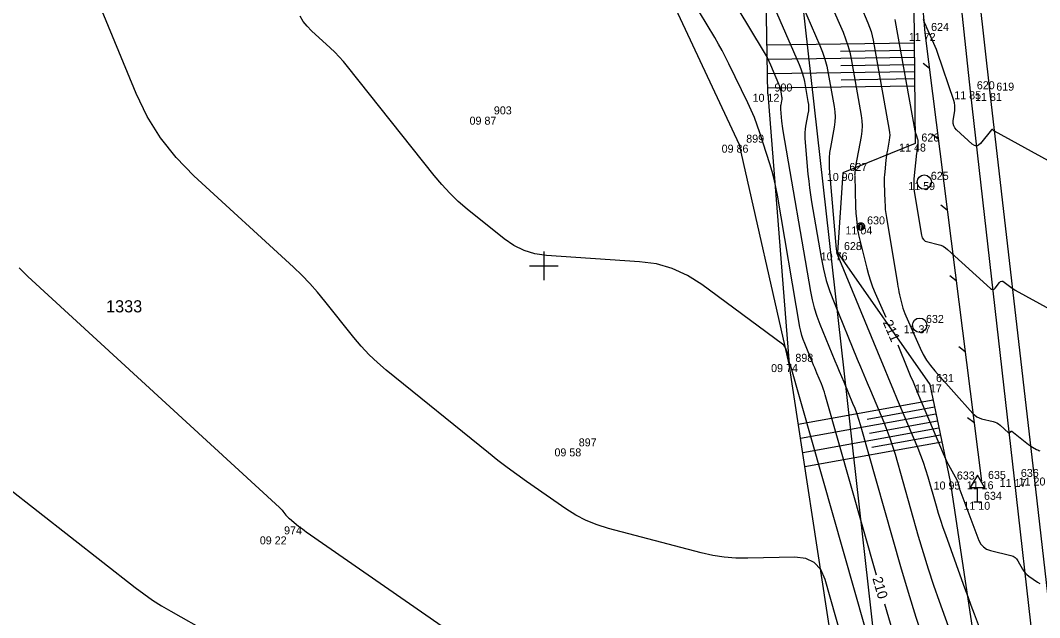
# Model space of a CAD drawing. Extents: x -711234 to -710007, y -1026313 to -1025448.
# Drawn here: x -710943.32 to -710907.65, y -1025912.31 to -1025891.41 of the extents above; entities that cross this region are included whole.
import ezdxf

# ---------------------------------------------------------------- set-up
doc = ezdxf.new("R2010")
doc.units = 0
for name, color, linetype in [('Ex_Contour Labels', 7, 'Continuous'), ('Ex_Major Contours', 7, 'Continuous'), ('Ex_Minor Contours', 7, 'Continuous'), ('Z_body', 7, 'Continuous'), ('Z_body_cisla', 7, 'Continuous'), ('Z_body_vysky_redukovane', 7, 'Continuous'), ('Z_dopravni_znacky', 7, 'Continuous'), ('Z_hektometricka_sit', 7, 'Continuous'), ('Z_hrany_paty', 7, 'Continuous'), ('Z_katastr_cisla_pozemkova', 7, 'Continuous'), ('Z_katastr_hranice', 7, 'Continuous'), ('Z_komunikace', 7, 'Continuous'), ('Z_pole_rozhranni', 7, 'Continuous'), ('Z_sloupy', 7, 'Continuous'), ('Z_svodidla', 7, 'Continuous'), ('Z_svodidla_znacky', 7, 'Continuous'), ('Z_technicke_srafy', 7, 'Continuous'), ('Z_vdz25_plna', 7, 'Continuous'), ('Z_zelen_jednotliva', 7, 'Continuous')]:
    doc.layers.add(name, color=color, linetype=linetype)

# ---------------------------------------------------------------- blocks, each defined once
blk = doc.blocks.new('POINT_DISPLAY')
blk.add_line((0, 0), (0, 0))
blk = doc.blocks.new('Z10001')
blk.add_circle((0, 0), 0.25)
blk = doc.blocks.new('Z601')
for p, q in [((-0.13, 0.03), (-0.1, 0.08)), ((-0.13, -0.03), (-0.13, 0.03)), ((-0.1, 0.08), (-0.08, 0.1)), ((-0.08, 0.1), (-0.03, 0.13)), ((-0.08, 0.05), (-0.08, -0.05)), ((-0.03, 0.13), (0.03, 0.13)), ((-0.03, -0.08), (-0.03, 0.08)), ((-0.03, 0.08), (0.03, 0.08)), ((0.03, 0.13), (0.08, 0.1)), ((0.03, 0.08), (0.03, -0.08)), ((0.08, 0.1), (0.1, 0.08)), ((0.08, -0.05), (0.08, 0.05)), ((0.1, 0.08), (0.13, 0.03)), ((0.13, 0.03), (0.13, -0.03)), ((-0.1, -0.08), (-0.13, -0.03)), ((-0.08, -0.1), (-0.1, -0.08)), ((-0.08, -0.05), (-0.03, -0.08)), ((-0.03, -0.13), (-0.08, -0.1)), ((0.03, -0.13), (-0.03, -0.13)), ((0.03, -0.08), (0.08, -0.05)), ((0.08, -0.1), (0.03, -0.13)), ((0.1, -0.08), (0.08, -0.1)), ((0.13, -0.03), (0.1, -0.08))]:
    blk.add_line(p, q)
blk = doc.blocks.new('Z529')
blk.add_line((0, 0), (0.2, 0.2))
blk = doc.blocks.new('Z527')
for p, q in [((0, 0.93), (-0.25, 0.5)), ((0.25, 0.5), (0, 0.93)), ((-0.25, 0.5), (0.25, 0.5)), ((0, 0), (0, 0.5)), ((-0.13, 0), (0.13, 0))]:
    blk.add_line(p, q)

msp = doc.modelspace()

# ---------------------------------------------------------------- linework, layer by layer
at = {"layer": 'Ex_Major Contours'}
for points in [[(-710914.933, -1025890.899), (-710914.533, -1025891.824), (-710914.442, -1025892.051), (-710914.364, -1025892.284), (-710914.3, -1025892.52), (-710914.25, -1025892.76), (-710913.894, -1025894.739), (-710913.869, -1025894.922), (-710913.861, -1025895.106), (-710913.871, -1025895.289), (-710913.897, -1025895.473), (-710914.093, -1025896.517), (-710914.098, -1025896.545), (-710914.103, -1025896.573), (-710914.106, -1025896.6), (-710914.11, -1025896.628), (-710914.121, -1025896.74), (-710914.124, -1025896.768), (-710914.125, -1025896.796), (-710914.126, -1025896.825), (-710914.125, -1025896.853), (-710914.095, -1025897.919), (-710914.092, -1025898.002), (-710914.087, -1025898.086), (-710914.081, -1025898.169), (-710914.074, -1025898.252), (-710914.043, -1025898.584), (-710914.034, -1025898.667), (-710914.021, -1025898.749), (-710914.006, -1025898.831), (-710913.988, -1025898.912), (-710913.704, -1025900.087), (-710913.646, -1025900.309), (-710913.577, -1025900.527), (-710913.499, -1025900.741), (-710913.41, -1025900.952), (-710913.032, -1025901.801)], [(-710913.357, -1025910.833), (-710915.152, -1025904.52), (-710915.182, -1025904.422), (-710915.214, -1025904.325), (-710915.249, -1025904.229), (-710915.287, -1025904.135), (-710915.446, -1025903.758), (-710915.486, -1025903.663), (-710915.525, -1025903.569), (-710915.564, -1025903.474), (-710915.603, -1025903.38), (-710915.873, -1025902.725), (-710915.927, -1025902.583), (-710915.973, -1025902.439), (-710916.011, -1025902.292), (-710916.041, -1025902.143), (-710916.83, -1025897.528), (-710916.883, -1025897.249), (-710916.946, -1025896.972), (-710917.017, -1025896.698), (-710917.099, -1025896.426), (-710917.444, -1025895.343), (-710917.535, -1025895.074), (-710917.636, -1025894.809), (-710917.746, -1025894.548), (-710917.865, -1025894.29), (-710918.527, -1025892.925), (-710918.643, -1025892.693), (-710918.764, -1025892.464), (-710918.889, -1025892.237), (-710919.02, -1025892.014), (-710919.553, -1025891.125)], [(-710912.62, -1025902.767), (-710912.273, -1025903.608), (-710912.179, -1025903.837), (-710912.084, -1025904.065), (-710911.989, -1025904.294), (-710911.893, -1025904.522), (-710911.029, -1025906.575), (-710910.985, -1025906.675), (-710910.938, -1025906.775), (-710910.889, -1025906.873), (-710910.838, -1025906.97), (-710910.55, -1025907.494), (-710910.536, -1025907.521), (-710910.524, -1025907.549), (-710910.514, -1025907.578), (-710910.506, -1025907.607), (-710910.478, -1025907.727), (-710910.47, -1025907.757), (-710910.461, -1025907.786), (-710910.452, -1025907.815), (-710910.442, -1025907.844), (-710909.776, -1025909.61), (-710909.711, -1025909.738), (-710909.623, -1025909.84), (-710909.511, -1025909.915), (-710909.376, -1025909.964), (-710908.657, -1025910.14), (-710908.581, -1025910.167), (-710908.515, -1025910.206), (-710908.459, -1025910.259), (-710908.413, -1025910.325), (-710908.25, -1025910.616), (-710908.205, -1025910.686), (-710908.154, -1025910.749), (-710908.096, -1025910.807), (-710908.032, -1025910.858), (-710907.723, -1025911.075), (-710907.647, -1025911.124)], [(-710948.359, -1025904.17), (-710939.303, -1025911.256), (-710939.001, -1025911.483), (-710938.692, -1025911.698), (-710938.375, -1025911.902), (-710938.05, -1025912.093), (-710936.735, -1025912.836)], [(-710912.786, -1025912.8), (-710913.067, -1025911.842)]]:
    msp.add_lwpolyline(points, dxfattribs=at)
at = {"layer": 'Ex_Minor Contours'}
for points in [[(-710913.616, -1025916.415), (-710915.163, -1025910.976), (-710915.314, -1025910.629), (-710915.54, -1025910.384), (-710915.84, -1025910.241), (-710916.216, -1025910.199), (-710917.869, -1025910.236), (-710918.281, -1025910.231), (-710918.689, -1025910.197), (-710919.094, -1025910.135), (-710919.495, -1025910.044), (-710922.738, -1025909.192), (-710923.134, -1025909.07), (-710923.516, -1025908.914), (-710923.882, -1025908.725), (-710924.232, -1025908.504), (-710925.605, -1025907.551), (-710925.946, -1025907.31), (-710926.282, -1025907.062), (-710926.613, -1025906.809), (-710926.94, -1025906.549), (-710930.517, -1025903.653), (-710930.825, -1025903.39), (-710931.117, -1025903.111), (-710931.393, -1025902.816), (-710931.653, -1025902.506), (-710932.662, -1025901.233), (-710932.921, -1025900.921), (-710933.19, -1025900.619), (-710933.472, -1025900.328), (-710933.765, -1025900.048), (-710937.247, -1025896.851), (-710937.871, -1025896.214), (-710938.415, -1025895.52), (-710938.879, -1025894.771), (-710939.263, -1025893.965), (-710941.063, -1025889.606)], [(-710917.218, -1025890.291), (-710916.064, -1025892.959), (-710916.007, -1025893.103), (-710915.958, -1025893.249), (-710915.918, -1025893.398), (-710915.886, -1025893.549), (-710915.76, -1025894.25), (-710915.745, -1025894.358), (-710915.741, -1025894.466), (-710915.746, -1025894.574), (-710915.762, -1025894.682), (-710915.843, -1025895.114), (-710915.86, -1025895.222), (-710915.869, -1025895.33), (-710915.871, -1025895.439), (-710915.865, -1025895.548), (-710915.759, -1025896.789), (-710915.735, -1025897.032), (-710915.707, -1025897.274), (-710915.673, -1025897.516), (-710915.635, -1025897.757), (-710915.3, -1025899.714), (-710915.219, -1025900.117), (-710915.117, -1025900.514), (-710914.993, -1025900.905), (-710914.847, -1025901.289), (-710914.033, -1025903.265), (-710913.919, -1025903.541), (-710913.804, -1025903.817), (-710913.689, -1025904.093), (-710913.573, -1025904.368), (-710913.109, -1025905.47), (-710912.998, -1025905.747), (-710912.895, -1025906.027), (-710912.8, -1025906.311), (-710912.714, -1025906.597), (-710911.898, -1025909.464), (-710911.73, -1025910.037), (-710911.553, -1025910.606), (-710911.365, -1025911.172), (-710911.168, -1025911.735), (-710909.545, -1025916.246)], [(-710916.105, -1025890.527), (-710915.344, -1025892.287), (-710915.248, -1025892.526), (-710915.168, -1025892.768), (-710915.101, -1025893.015), (-710915.048, -1025893.266), (-710914.839, -1025894.428), (-710914.815, -1025894.607), (-710914.807, -1025894.786), (-710914.816, -1025894.965), (-710914.842, -1025895.144), (-710914.976, -1025895.859), (-710915.004, -1025896.039), (-710915.019, -1025896.219), (-710915.022, -1025896.399), (-710915.013, -1025896.58), (-710914.771, -1025899.412), (-710914.769, -1025899.427), (-710914.767, -1025899.443), (-710914.765, -1025899.459), (-710914.763, -1025899.475), (-710914.752, -1025899.537), (-710914.749, -1025899.553), (-710914.745, -1025899.568), (-710914.74, -1025899.583), (-710914.734, -1025899.598), (-710913.248, -1025903.207), (-710913.096, -1025903.574), (-710912.944, -1025903.941), (-710912.791, -1025904.307), (-710912.637, -1025904.674), (-710911.918, -1025906.382), (-710911.819, -1025906.628), (-710911.727, -1025906.876), (-710911.643, -1025907.127), (-710911.567, -1025907.381), (-710911.277, -1025908.401), (-710911.202, -1025908.655), (-710911.123, -1025908.908), (-710911.04, -1025909.16), (-710910.952, -1025909.41), (-710910.39, -1025910.974), (-710910.281, -1025911.275), (-710910.171, -1025911.576), (-710910.059, -1025911.876), (-710909.947, -1025912.176), (-710909.346, -1025913.772)], [(-710913.915, -1025890.913), (-710913.662, -1025891.498), (-710913.603, -1025891.646), (-710913.553, -1025891.796), (-710913.512, -1025891.949), (-710913.479, -1025892.105), (-710912.913, -1025895.25), (-710912.901, -1025895.338), (-710912.897, -1025895.426), (-710912.902, -1025895.514), (-710912.914, -1025895.601), (-710912.98, -1025895.953), (-710912.996, -1025896.041), (-710913.01, -1025896.129), (-710913.022, -1025896.217), (-710913.032, -1025896.306), (-710913.074, -1025896.716), (-710913.083, -1025896.814), (-710913.088, -1025896.913), (-710913.09, -1025897.011), (-710913.089, -1025897.109), (-710913.07, -1025897.749), (-710913.064, -1025897.888), (-710913.053, -1025898.027), (-710913.037, -1025898.166), (-710913.017, -1025898.304), (-710912.631, -1025900.63), (-710912.614, -1025900.726), (-710912.596, -1025900.821), (-710912.575, -1025900.916), (-710912.553, -1025901.011), (-710912.462, -1025901.389), (-710912.437, -1025901.483), (-710912.408, -1025901.576), (-710912.375, -1025901.667), (-710912.337, -1025901.756), (-710911.834, -1025902.886), (-710911.729, -1025903.099), (-710911.609, -1025903.302), (-710911.473, -1025903.495), (-710911.322, -1025903.678), (-710909.988, -1025905.169), (-710909.922, -1025905.233), (-710909.85, -1025905.284), (-710909.77, -1025905.324), (-710909.683, -1025905.351), (-710909.278, -1025905.448), (-710909.211, -1025905.468), (-710909.148, -1025905.497), (-710909.09, -1025905.533), (-710909.035, -1025905.577), (-710908.743, -1025905.844), (-710908.732, -1025905.851), (-710908.722, -1025905.853), (-710908.712, -1025905.849), (-710908.703, -1025905.84), (-710908.666, -1025905.794), (-710908.656, -1025905.785), (-710908.646, -1025905.782), (-710908.636, -1025905.783), (-710908.624, -1025905.79), (-710908.042, -1025906.255), (-710908.009, -1025906.28), (-710907.975, -1025906.304), (-710907.94, -1025906.326), (-710907.904, -1025906.347), (-710907.758, -1025906.427), (-710907.722, -1025906.446), (-710907.684, -1025906.463), (-710907.645, -1025906.478)], [(-710913.386, -1025913.978), (-710916.371, -1025903.482), (-710916.374, -1025903.474), (-710916.376, -1025903.467), (-710916.389, -1025903.438), (-710916.399, -1025903.412), (-710916.401, -1025903.407), (-710916.403, -1025903.401), (-710916.404, -1025903.396), (-710916.405, -1025903.39), (-710916.43, -1025903.244), (-710916.435, -1025903.217), (-710916.441, -1025903.191), (-710916.448, -1025903.166), (-710916.456, -1025903.14), (-710916.533, -1025902.898), (-710916.552, -1025902.851), (-710916.577, -1025902.809), (-710916.609, -1025902.772), (-710916.647, -1025902.739), (-710919.477, -1025900.652), (-710919.977, -1025900.334), (-710920.506, -1025900.095), (-710921.065, -1025899.936), (-710921.652, -1025899.856), (-710924.912, -1025899.639), (-710925.315, -1025899.582), (-710925.695, -1025899.467), (-710926.053, -1025899.293), (-710926.387, -1025899.061), (-710927.679, -1025898.015), (-710927.994, -1025897.746), (-710928.293, -1025897.46), (-710928.575, -1025897.158), (-710928.842, -1025896.841), (-710931.87, -1025893.024), (-710932.011, -1025892.852), (-710932.159, -1025892.687), (-710932.314, -1025892.528), (-710932.474, -1025892.374), (-710933.13, -1025891.772), (-710933.284, -1025891.615), (-710933.418, -1025891.444), (-710933.533, -1025891.259)], [(-710918.209, -1025891), (-710917.326, -1025892.472), (-710917.257, -1025892.592), (-710917.191, -1025892.714), (-710917.13, -1025892.838), (-710917.073, -1025892.965), (-710916.785, -1025893.631), (-710916.766, -1025893.68), (-710916.749, -1025893.73), (-710916.735, -1025893.781), (-710916.724, -1025893.833), (-710916.681, -1025894.072), (-710916.676, -1025894.109), (-710916.675, -1025894.146), (-710916.676, -1025894.183), (-710916.682, -1025894.22), (-710916.709, -1025894.368), (-710916.715, -1025894.405), (-710916.718, -1025894.442), (-710916.719, -1025894.479), (-710916.717, -1025894.517), (-710916.681, -1025894.941), (-710916.673, -1025895.024), (-710916.663, -1025895.107), (-710916.651, -1025895.19), (-710916.638, -1025895.272), (-710915.676, -1025900.896), (-710915.617, -1025901.188), (-710915.543, -1025901.476), (-710915.453, -1025901.759), (-710915.348, -1025902.037), (-710914.818, -1025903.322), (-710914.742, -1025903.508), (-710914.665, -1025903.693), (-710914.587, -1025903.878), (-710914.51, -1025904.063), (-710914.198, -1025904.803), (-710914.123, -1025904.988), (-710914.054, -1025905.176), (-710913.991, -1025905.366), (-710913.933, -1025905.558), (-710912.52, -1025910.528), (-710912.258, -1025911.418), (-710911.982, -1025912.303), (-710911.69, -1025913.184)], [(-710912.723, -1025891.379), (-710912.708, -1025891.45), (-710912.019, -1025895.276), (-710912.016, -1025895.288), (-710912.013, -1025895.301), (-710912.01, -1025895.313), (-710912.006, -1025895.325), (-710911.978, -1025895.41), (-710911.925, -1025895.565), (-710911.917, -1025895.593), (-710911.912, -1025895.622), (-710911.911, -1025895.651), (-710911.914, -1025895.68), (-710911.94, -1025895.879), (-710911.946, -1025895.922), (-710911.951, -1025895.966), (-710911.956, -1025896.009), (-710911.961, -1025896.052), (-710912.054, -1025896.955), (-710912.057, -1025896.992), (-710912.059, -1025897.028), (-710912.06, -1025897.065), (-710912.06, -1025897.102), (-710912.055, -1025897.25), (-710912.054, -1025897.287), (-710912.051, -1025897.323), (-710912.047, -1025897.36), (-710912.041, -1025897.397), (-710911.787, -1025898.932), (-710911.761, -1025899.017), (-710911.717, -1025899.084), (-710911.653, -1025899.133), (-710911.57, -1025899.164), (-710911.2, -1025899.252), (-710911.11, -1025899.28), (-710911.026, -1025899.317), (-710910.948, -1025899.366), (-710910.874, -1025899.425), (-710909.377, -1025900.792), (-710909.333, -1025900.822), (-710909.291, -1025900.83), (-710909.25, -1025900.816), (-710909.211, -1025900.779), (-710909.058, -1025900.587), (-710909.019, -1025900.551), (-710908.979, -1025900.536), (-710908.936, -1025900.541), (-710908.891, -1025900.568), (-710908.705, -1025900.716), (-710908.658, -1025900.752), (-710908.609, -1025900.786), (-710908.56, -1025900.818), (-710908.508, -1025900.848), (-710907.301, -1025901.514)], [(-710906.278, -1025896.912), (-710909.227, -1025895.285), (-710909.237, -1025895.279), (-710909.247, -1025895.273), (-710909.256, -1025895.267), (-710909.265, -1025895.26), (-710909.301, -1025895.231), (-710909.31, -1025895.226), (-710909.318, -1025895.225), (-710909.326, -1025895.228), (-710909.334, -1025895.235), (-710909.72, -1025895.718), (-710909.788, -1025895.782), (-710909.86, -1025895.808), (-710909.934, -1025895.794), (-710910.012, -1025895.741), (-710910.564, -1025895.237), (-710910.621, -1025895.171), (-710910.659, -1025895.099), (-710910.677, -1025895.018), (-710910.675, -1025894.931), (-710910.626, -1025894.567), (-710910.619, -1025894.476), (-710910.623, -1025894.387), (-710910.636, -1025894.298), (-710910.661, -1025894.211), (-710911.229, -1025892.539), (-710911.267, -1025892.43), (-710911.308, -1025892.323), (-710911.352, -1025892.216), (-710911.398, -1025892.111), (-710911.596, -1025891.672), (-710911.639, -1025891.577), (-710911.679, -1025891.48), (-710911.718, -1025891.383)], [(-710943.355, -1025900.071), (-710943.056, -1025900.377), (-710934.252, -1025908.46), (-710934.22, -1025908.491), (-710934.19, -1025908.522), (-710934.161, -1025908.554), (-710934.133, -1025908.588), (-710934.025, -1025908.724), (-710933.997, -1025908.757), (-710933.968, -1025908.789), (-710933.937, -1025908.819), (-710933.904, -1025908.847), (-710933.581, -1025909.108), (-710933.515, -1025909.16), (-710933.449, -1025909.211), (-710933.382, -1025909.26), (-710933.313, -1025909.309), (-710922.353, -1025916.917)]]:
    msp.add_lwpolyline(points, dxfattribs=at)
at = {"layer": 'Z_hektometricka_sit'}
for p, q in [((-710925, -1025899.5), (-710925, -1025900.5)), ((-710925.5, -1025900), (-710924.5, -1025900))]:
    msp.add_line(p, q, dxfattribs=at)
at = {"layer": 'Z_hrany_paty'}
for p, q in [((-710917.16, -1025893.98), (-710917.23, -1025890.17)), ((-710912.06, -1025890.9), (-710912.01, -1025895.72)), ((-710917.16, -1025893.98), (-710916.42, -1025903.44)), ((-710912.01, -1025895.72), (-710914.54, -1025896.75)), ((-710914.54, -1025896.75), (-710914.73, -1025899.53)), ((-710914.73, -1025899.53), (-710911.5, -1025904.15)), ((-710911.5, -1025904.15), (-710910.78, -1025907.55)), ((-710910.78, -1025907.55), (-710908.26, -1025924.26))]:
    msp.add_line(p, q, dxfattribs=at)
at = {"layer": 'Z_katastr_hranice'}
msp.add_line((-710910.15, -1025942.26), (-710916.27, -1025887.83), dxfattribs=at)
at = {"layer": 'Z_komunikace'}
for p, q in [((-710910.87, -1025886.58), (-710910.08, -1025893.89)), ((-710910.08, -1025893.89), (-710908.54, -1025907.46)), ((-710908.54, -1025907.46), (-710906.57, -1025924.94))]:
    msp.add_line(p, q, dxfattribs=at)
at = {"layer": 'Z_pole_rozhranni'}
for p, q in [((-710918.15, -1025895.76), (-710920.48, -1025890.81)), ((-710916.42, -1025903.44), (-710918.15, -1025895.76)), ((-710913.93, -1025919.73), (-710916.42, -1025903.44))]:
    msp.add_line(p, q, dxfattribs=at)
at = {"layer": 'Z_svodidla'}
for p, q in [((-710912.09, -1025886.72), (-710911.67, -1025891.85)), ((-710911.67, -1025891.85), (-710909.69, -1025907.54))]:
    msp.add_line(p, q, dxfattribs=at)
at = {"layer": 'Z_technicke_srafy'}
for p, q in [((-710912.05, -1025892.21), (-710917.19, -1025892.28)), ((-710912.04, -1025892.71), (-710917.18, -1025892.78)), ((-710912.04, -1025892.46), (-710914.62, -1025892.5)), ((-710912.04, -1025892.96), (-710914.61, -1025893)), ((-710912.04, -1025893.21), (-710917.17, -1025893.28)), ((-710912.03, -1025893.71), (-710917.16, -1025893.78)), ((-710912.03, -1025893.46), (-710914.6, -1025893.5)), ((-710911.38, -1025904.7), (-710916.1, -1025905.56)), ((-710911.28, -1025905.19), (-710916.02, -1025906.05)), ((-710911.33, -1025904.95), (-710913.69, -1025905.38)), ((-710911.23, -1025905.44), (-710913.61, -1025905.87)), ((-710911.18, -1025905.68), (-710915.94, -1025906.55)), ((-710911.07, -1025906.17), (-710915.87, -1025907.04)), ((-710911.12, -1025905.93), (-710913.52, -1025906.36))]:
    msp.add_line(p, q, dxfattribs=at)
at = {"layer": 'Z_vdz25_plna'}
for p, q in [((-710910.23, -1025886.44), (-710909.4, -1025893.95)), ((-710909.4, -1025893.95), (-710907.85, -1025907.41)), ((-710907.85, -1025907.41), (-710905.69, -1025925.98))]:
    msp.add_line(p, q, dxfattribs=at)

# ---------------------------------------------------------------- block references
at = {"layer": 'Z_body'}
for p in [(-710911.67, -1025891.85), (-710917.16, -1025893.98), (-710910.08, -1025893.89), (-710909.4, -1025893.95), (-710926.97, -1025894.78), (-710918.15, -1025895.76), (-710912.01, -1025895.72), (-710914.54, -1025896.75), (-710911.69, -1025897.07), (-710913.91, -1025898.62), (-710914.73, -1025899.53), (-710911.85, -1025902.08), (-710916.42, -1025903.44), (-710911.5, -1025904.15), (-710924, -1025906.39), (-710910.78, -1025907.55), (-710909.69, -1025907.54), (-710908.54, -1025907.46), (-710907.85, -1025907.41), (-710909.83, -1025908.26), (-710934.31, -1025909.47)]:
    msp.add_blockref('POINT_DISPLAY', p, dxfattribs=at)
at = {"layer": 'Z_dopravni_znacky'}
msp.add_blockref('Z527', (-710909.83, -1025908.26), dxfattribs=at)
at = {"layer": 'Z_sloupy'}
msp.add_blockref('Z601', (-710913.91, -1025898.62), dxfattribs=at)
at = {"layer": 'Z_svodidla_znacky', "rotation": 97.2}
for p in [(-710911.51, -1025893.09), (-710911.2, -1025895.57), (-710910.89, -1025898.05), (-710910.57, -1025900.53), (-710910.26, -1025903.01), (-710909.95, -1025905.49)]:
    msp.add_blockref('Z529', p, dxfattribs=at)
at = {"layer": 'Z_zelen_jednotliva'}
for p in [(-710911.69, -1025897.07), (-710911.85, -1025902.08)]:
    msp.add_blockref('Z10001', p, dxfattribs=at)

# ---------------------------------------------------------------- texts
at = {"layer": 'Ex_Contour Labels'}
for s, rotation, p in [('211', 293.1203, (-710913.147, -1025901.977)), ('210', 285.9984, (-710913.509, -1025910.938))]:
    msp.add_text(s, height=0.35, rotation=rotation, dxfattribs=at).set_placement(p)
at = {"layer": 'Z_body_cisla'}
for s, p in [('624', (-710911.45, -1025891.78)), ('900', (-710916.93, -1025893.9)), ('620', (-710909.85, -1025893.82)), ('619', (-710909.17, -1025893.87)), ('903', (-710926.75, -1025894.7)), ('899', (-710917.92, -1025895.69)), ('626', (-710911.79, -1025895.65)), ('627', (-710914.31, -1025896.68)), ('625', (-710911.46, -1025896.99)), ('630', (-710913.69, -1025898.55)), ('628', (-710914.5, -1025899.45)), ('632', (-710911.63, -1025902)), ('898', (-710916.2, -1025903.36)), ('631', (-710911.28, -1025904.07)), ('897', (-710923.78, -1025906.32)), ('633', (-710910.55, -1025907.48)), ('635', (-710909.46, -1025907.46)), ('636', (-710908.31, -1025907.39)), ('634', (-710909.6, -1025908.19)), ('974', (-710934.09, -1025909.4))]:
    msp.add_text(s, height=0.28, dxfattribs=at).set_placement(p)
at = {"layer": 'Z_body_vysky_redukovane'}
for s, p in [('11 72', (-710912.23, -1025892.13)), ('10 12', (-710917.697, -1025894.26)), ('11 85', (-710910.64, -1025894.17)), ('11 81', (-710909.913, -1025894.23)), ('09 87', (-710927.6, -1025895.06)), ('09 86', (-710918.78, -1025896.04)), ('11 48', (-710912.57, -1025896)), ('10 90', (-710915.1, -1025897.03)), ('11 59', (-710912.25, -1025897.35)), ('11 04', (-710914.447, -1025898.9)), ('10 76', (-710915.313, -1025899.81)), ('11 37', (-710912.41, -1025902.36)), ('09 74', (-710917.05, -1025903.72)), ('11 17', (-710912.013, -1025904.43)), ('09 58', (-710924.63, -1025906.67)), ('10 95', (-710911.363, -1025907.83)), ('11 16', (-710910.203, -1025907.82)), ('11 17', (-710909.053, -1025907.74)), ('11 20', (-710908.387, -1025907.69)), ('11 10', (-710910.32, -1025908.54)), ('09 22', (-710934.94, -1025909.75))]:
    msp.add_text(s, height=0.28, dxfattribs=at).set_placement(p)
at = {"layer": 'Z_katastr_cisla_pozemkova'}
msp.add_text('1333', height=0.425, dxfattribs=at).set_placement((-710940.32, -1025901.63))

doc.saveas('drawing.dxf')
